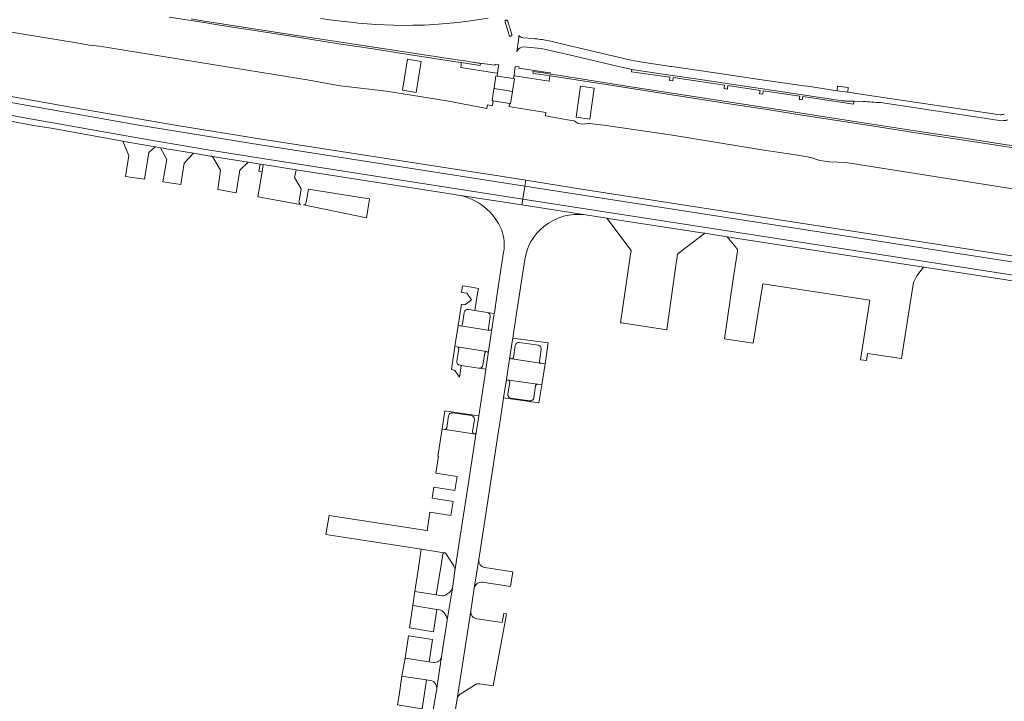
# Model space of a CAD drawing. Header units: metres. Extents: x 166325 to 190320, y 381923 to 404576.
# Tile 1049 of 1056: x 183991 to 184269, y 384814 to 385007. Entities that reach past the tile are written whole.
import ezdxf

# ---------------------------------------------------------------- set-up
doc = ezdxf.new("R2010")
doc.units = ezdxf.units.M
for name, color, linetype, lineweight in [('B-WE-VH-VERHARDING_ASFALT-GV', 8, 'Continuous', 18), ('B-WE-VH-VERHARDING_BETON-GV', 8, 'Continuous', 18), ('B-WE-VH-VERHARDING_BETONSTRAATSTEEN-GV', 8, 'Continuous', 18), ('B-WE-VH-VERHARDING_GESLOTEN-GV', 8, 'Continuous', 18), ('B-WE-VH-VERHARDING_HALFVERHARDING-GV', 8, 'Continuous', 18)]:
    doc.layers.add(name, color=color, linetype=linetype, lineweight=lineweight)

msp = doc.modelspace()

# ---------------------------------------------------------------- linework, layer by layer
at = {"layer": 'B-WE-VH-VERHARDING_ASFALT-GV', "flags": 128}
for points in [[(183720.553, 385041.613), (183747.021, 385034.652), (183776.205, 385026.924), (183807.939, 385018.826), (183837.37, 385011.625), (183851.047, 385008.372), (183872.364, 385003.524), (183903.758, 384996.571), (183923.146, 384992.482), (183936.12, 384989.849), (183951.9, 384986.646), (183958.132, 384985.382), (183993.097, 384978.859), (184026.587, 384972.955), (184044.28, 384969.963), (184059.619, 384967.493), (184133.096, 384956.094)], [(183720.553, 385041.613), (183747.021, 385034.652), (183776.205, 385026.924), (183807.939, 385018.826), (183837.37, 385011.625), (183851.047, 385008.372), (183872.364, 385003.524), (183903.758, 384996.571), (183923.146, 384992.482), (183936.12, 384989.849), (183951.9, 384986.646), (183958.132, 384985.382), (183993.097, 384978.859), (184026.587, 384972.955), (184044.28, 384969.963), (184059.619, 384967.493), (184133.096, 384956.094)], [(184076.084, 385006.999), (184079.368, 385006.581), (184081.904, 385006.251), (184084.566, 385005.957), (184086.758, 385005.745), (184089.187, 385005.529), (184091.67, 385005.367), (184096.594, 385005.153), (184099.597, 385005.075), (184102.108, 385005.113), (184103.965, 385005.147), (184105.338, 385005.173), (184109.283, 385005.456), (184114.71, 385005.898), (184118.322, 385006.39), (184123.329, 385007.08)], [(184076.084, 385006.999), (184079.368, 385006.581), (184081.904, 385006.251), (184084.566, 385005.957), (184086.758, 385005.745), (184089.187, 385005.529), (184091.67, 385005.367), (184096.594, 385005.153), (184099.597, 385005.075), (184102.108, 385005.113), (184103.965, 385005.147), (184105.338, 385005.173), (184109.283, 385005.456), (184114.71, 385005.898), (184118.322, 385006.39), (184123.329, 385007.08)], [(184131.95, 385002.211), (184131.94, 385001.574), (184131.391, 384997.583)], [(184131.95, 385002.211), (184131.94, 385001.574), (184131.391, 384997.583)], [(184136.515, 385001.3), (184136.063, 385001.339), (184133.072, 385001.596)], [(184136.515, 385001.3), (184136.063, 385001.339), (184133.072, 385001.596)], [(184267.735, 384979.877), (184231.583, 384985.215), (184224.833, 384986.212), (184221.821, 384986.656), (184214.088, 384987.798), (184213.276, 384987.918), (184212.403, 384988.045), (184199.904, 384989.857), (184197.978, 384990.136), (184187.327, 384991.681), (184175.175, 384993.443), (184174.899, 384993.486), (184166.242, 384994.83), (184165.918, 384994.88), (184164.509, 384995.099), (184161.98, 384995.684), (184145.199, 384999.566), (184141.387, 385000.502), (184140.967, 385000.591)], [(184267.735, 384979.877), (184231.583, 384985.215), (184224.833, 384986.212), (184221.821, 384986.656), (184214.088, 384987.798), (184213.276, 384987.918), (184212.403, 384988.045), (184199.904, 384989.857), (184197.978, 384990.136), (184187.327, 384991.681), (184175.175, 384993.443), (184174.899, 384993.486), (184166.242, 384994.83), (184165.918, 384994.88), (184164.509, 384995.099), (184161.98, 384995.684), (184145.199, 384999.566), (184141.387, 385000.502), (184140.967, 385000.591)], [(183913.753, 384998.197), (183948.245, 384991.081), (183987.674, 384983.522), (184024.751, 384976.955), (184059.01, 384971.402), (184133.661, 384959.75)], [(184133.096, 384956.094), (184133.104, 384956.144), (184133.635, 384959.584), (184133.661, 384959.75), (184059.01, 384971.402), (184024.751, 384976.955), (183987.674, 384983.522), (183948.245, 384991.081), (183913.753, 384998.197)], [(183913.753, 384998.197), (183948.245, 384991.081), (183987.674, 384983.522), (184024.751, 384976.955), (184059.01, 384971.402), (184133.661, 384959.75)], [(184133.096, 384956.094), (184133.104, 384956.144), (184133.635, 384959.584), (184133.661, 384959.75), (184059.01, 384971.402), (184024.751, 384976.955), (183987.674, 384983.522), (183948.245, 384991.081), (183913.753, 384998.197)], [(184133.264, 384999.031), (184138.298, 384998.572), (184144.538, 384997.104), (184158.101, 384993.928), (184163.846, 384992.668), (184163.88, 384992.663), (184172, 384991.375), (184181.941, 384990.019), (184222.1, 384983.983), (184222.796, 384983.878)], [(184133.264, 384999.031), (184138.298, 384998.572), (184144.538, 384997.104), (184158.101, 384993.928), (184163.846, 384992.668), (184163.88, 384992.663), (184172, 384991.375), (184181.941, 384990.019), (184222.1, 384983.983), (184222.796, 384983.878)], [(184030.923, 384970.556), (184031.728, 384970.42), (184031.9, 384970.391), (184031.98, 384970.378), (184040.211, 384968.998), (184044.891, 384968.213), (184045.347, 384968.137), (184045.406, 384968.127), (184045.602, 384968.095), (184055.593, 384966.485), (184058.991, 384965.937), (184059.884, 384965.793), (184069.167, 384964.296), (184109.065, 384958.105), (184112.713, 384957.527), (184114.862, 384957.194), (184132.837, 384954.415), (184133.096, 384956.094), (184059.619, 384967.493), (184044.28, 384969.963), (184026.587, 384972.955), (183993.097, 384978.859), (183958.132, 384985.382)], [(184030.923, 384970.556), (184031.728, 384970.42), (184031.9, 384970.391), (184031.98, 384970.378), (184040.211, 384968.998), (184044.891, 384968.213), (184045.347, 384968.137), (184045.406, 384968.127), (184045.602, 384968.095), (184055.593, 384966.485), (184058.991, 384965.937), (184059.884, 384965.793), (184069.167, 384964.296), (184109.065, 384958.105), (184112.713, 384957.527), (184114.862, 384957.194), (184132.837, 384954.415), (184133.096, 384956.094), (184059.619, 384967.493), (184044.28, 384969.963), (184026.587, 384972.955), (183993.097, 384978.859), (183958.132, 384985.382)], [(184133.661, 384959.75), (184133.918, 384961.413), (184126.269, 384962.596), (184123.105, 384963.086), (184121.233, 384963.375), (184058.783, 384973.036), (184035.584, 384976.826), (184006.064, 384981.9), (183987.732, 384985.229)], [(184133.661, 384959.75), (184133.918, 384961.413), (184126.269, 384962.596), (184123.105, 384963.086), (184121.233, 384963.375), (184058.783, 384973.036), (184035.584, 384976.826), (184006.064, 384981.9), (183987.732, 384985.229)], [(184225.409, 384983.709), (184226.519, 384983.678), (184229.084, 384983.605)], [(184225.409, 384983.709), (184226.519, 384983.678), (184229.084, 384983.605)], [(184233.967, 384983.279), (184267.531, 384978.199)], [(184233.967, 384983.279), (184267.531, 384978.199)], [(183979.559, 384979.705), (183995.61, 384976.71), (184000.011, 384976.038), (184020.242, 384972.38), (184021.681, 384972.12), (184029.358, 384970.821), (184030.923, 384970.556)], [(183979.559, 384979.705), (183995.61, 384976.71), (184000.011, 384976.038), (184020.242, 384972.38), (184021.681, 384972.12), (184029.358, 384970.821), (184030.923, 384970.556)], [(184150.771, 384951.63), (184132.837, 384954.415), (184114.862, 384957.194)], [(184150.771, 384951.63), (184132.837, 384954.415), (184114.862, 384957.194)], [(184366.737, 384919.888), (184133.096, 384956.094), (184132.837, 384954.415), (184150.771, 384951.63), (184156.844, 384950.69), (184157.154, 384950.642), (184183.615, 384946.547), (184184.493, 384946.411), (184190.725, 384945.446), (184191.295, 384945.358), (184246.127, 384936.872), (184246.327, 384936.841), (184281.065, 384931.464)], [(184366.737, 384919.888), (184133.096, 384956.094), (184132.837, 384954.415), (184150.771, 384951.63), (184156.844, 384950.69), (184157.154, 384950.642), (184183.615, 384946.547), (184184.493, 384946.411), (184190.725, 384945.446), (184191.295, 384945.358), (184246.127, 384936.872), (184246.327, 384936.841), (184281.065, 384931.464)], [(184127.692, 384941.076), (184125.994, 384929.987), (184125.794, 384928.675), (184125.081, 384923.993), (184125.051, 384923.799), (184124.374, 384919.355), (184123.35, 384912.551), (184122.667, 384908.076), (184122.636, 384907.871), (184120.657, 384894.882), (184120.65, 384894.839), (184119.944, 384890.206), (184117.297, 384872.996), (184115.433, 384860.942), (184113.91, 384851.092), (184113.219, 384846.346), (184111.766, 384837.264), (184111.188, 384833.507), (184110.853, 384831.317), (184110.187, 384826.972), (184108.863, 384818.221), (184108.814, 384817.916)], [(184127.692, 384941.076), (184125.994, 384929.987), (184125.794, 384928.675), (184125.081, 384923.993), (184125.051, 384923.799), (184124.374, 384919.355), (184123.35, 384912.551), (184122.667, 384908.076), (184122.636, 384907.871), (184120.657, 384894.882), (184120.65, 384894.839), (184119.944, 384890.206), (184117.297, 384872.996), (184115.433, 384860.942), (184113.91, 384851.092), (184113.219, 384846.346), (184111.766, 384837.264), (184111.188, 384833.507), (184110.853, 384831.317), (184110.187, 384826.972), (184108.863, 384818.221), (184108.814, 384817.916)], [(184131.599, 384925.643), (184133.645, 384939.013)], [(184131.599, 384925.643), (184133.645, 384939.013)], [(184108.814, 384817.916), (184108.136, 384813.674), (184101.184, 384768.787), (184100.338, 384763.251), (184106.428, 384762.239), (184112.306, 384800.287), (184113.495, 384808.004), (184114.546, 384815.082), (184118.396, 384839.885), (184119.407, 384846.32), (184120.664, 384854.397), (184126.426, 384891.841), (184126.677, 384893.475), (184127.676, 384899.969), (184128.397, 384904.652), (184129.441, 384911.538), (184130.174, 384916.327), (184130.258, 384916.875), (184130.55, 384918.787), (184131.599, 384925.643)], [(184108.814, 384817.916), (184108.136, 384813.674), (184101.184, 384768.787), (184100.338, 384763.251), (184106.428, 384762.239), (184112.306, 384800.287), (184113.495, 384808.004), (184114.546, 384815.082), (184118.396, 384839.885), (184119.407, 384846.32), (184120.664, 384854.397), (184126.426, 384891.841), (184126.677, 384893.475), (184127.676, 384899.969), (184128.397, 384904.652), (184129.441, 384911.538), (184130.174, 384916.327), (184130.258, 384916.875), (184130.55, 384918.787), (184131.599, 384925.643)]]:
    msp.add_lwpolyline(points, dxfattribs=at)
at = {"layer": 'B-WE-VH-VERHARDING_ASFALT-GV'}
for points in [[(184133.072, 385001.596, -0.1624615), (184131.95, 385002.211)], [(184133.072, 385001.596, -0.1624615), (184131.95, 385002.211)], [(184137.109, 385001.25, 0.0066866), (184136.515, 385001.3)], [(184137.109, 385001.25, 0.0066866), (184136.515, 385001.3)], [(184140.967, 385000.591, 0.0360401), (184137.109, 385001.25)], [(184140.967, 385000.591, 0.0360401), (184137.109, 385001.25)], [(184131.391, 384997.583, -0.0780987), (184131.644, 384998.135)], [(184131.391, 384997.583, -0.0780987), (184131.644, 384998.135)], [(184131.644, 384998.135, -0.2465909), (184133.264, 384999.031)], [(184131.644, 384998.135, -0.2465909), (184133.264, 384999.031)], [(184222.796, 384983.878, 0.0179601), (184224.013, 384983.748)], [(184222.796, 384983.878, 0.0179601), (184224.013, 384983.748)], [(184224.013, 384983.748, 0.0061538), (184224.499, 384983.721)], [(184224.013, 384983.748, 0.0061538), (184224.499, 384983.721)], [(184224.499, 384983.721, 0.0131845), (184225.409, 384983.709)], [(184224.499, 384983.721, 0.0131845), (184225.409, 384983.709)], [(184229.084, 384983.605, -0.0049068), (184233.967, 384983.279)], [(184229.084, 384983.605, -0.0049068), (184233.967, 384983.279)], [(184267.531, 384978.199, 0.0726637), (184269.939, 384978.396)], [(184267.531, 384978.199, 0.0726637), (184269.939, 384978.396)], [(184268.932, 384980.072, -0.1346053), (184267.735, 384979.877)], [(184268.932, 384980.072, -0.1346053), (184267.735, 384979.877)], [(184114.862, 384957.194, -0.2571482), (184127.17, 384947.293)], [(184114.862, 384957.194, -0.2571482), (184127.17, 384947.293)], [(184139.041, 384948.339, -0.2085985), (184150.771, 384951.63)], [(184139.041, 384948.339, -0.2085985), (184150.771, 384951.63)], [(184133.645, 384939.013, -0.1857113), (184139.041, 384948.339)], [(184133.645, 384939.013, -0.1857113), (184139.041, 384948.339)], [(184127.17, 384947.293, -0.1267605), (184127.692, 384941.076)], [(184127.17, 384947.293, -0.1267605), (184127.692, 384941.076)]]:
    msp.add_lwpolyline(points, format="xyb", dxfattribs=at)
at = {"layer": 'B-WE-VH-VERHARDING_ASFALT-GV', "flags": 128}
for points in [[(184366.75, 384919.974), (184367.255, 384923.248), (184367.288, 384923.461), (184133.661, 384959.75), (184133.635, 384959.584), (184133.104, 384956.144), (184133.096, 384956.094), (184366.737, 384919.888)], [(184366.75, 384919.974), (184367.255, 384923.248), (184367.288, 384923.461), (184133.661, 384959.75), (184133.635, 384959.584), (184133.104, 384956.144), (184133.096, 384956.094), (184366.737, 384919.888)], [(184133.661, 384959.75), (184367.288, 384923.461), (184367.537, 384925.077), (184149.629, 384958.906), (184133.918, 384961.413)], [(184133.661, 384959.75), (184367.288, 384923.461), (184367.537, 384925.077), (184149.629, 384958.906), (184133.918, 384961.413)]]:
    msp.add_lwpolyline(points, close=True, dxfattribs=at)
at = {"layer": 'B-WE-VH-VERHARDING_BETON-GV'}
for points in [[(184128.246, 385006.5, 0.2843595), (184128.12, 385006.12)], [(184128.246, 385006.5, 0.2843595), (184128.12, 385006.12)], [(184128.391, 385006.575, 0.1069467), (184128.246, 385006.5)], [(184128.391, 385006.575, 0.1069467), (184128.246, 385006.5)], [(184128.818, 385006.395, 0.3414633), (184128.391, 385006.575)], [(184128.818, 385006.395, 0.3414633), (184128.391, 385006.575)], [(184129.252, 385002.254, 0.2131477), (184129.475, 385002.022)], [(184129.252, 385002.254, 0.2131477), (184129.475, 385002.022)], [(184129.475, 385002.022, 0.175384), (184129.743, 385002.011)], [(184129.475, 385002.022, 0.175384), (184129.743, 385002.011)], [(184129.743, 385002.011, 0.3926292), (184130.009, 385002.479)], [(184129.743, 385002.011, 0.3926292), (184130.009, 385002.479)]]:
    msp.add_lwpolyline(points, format="xyb", dxfattribs=at)
at = {"layer": 'B-WE-VH-VERHARDING_BETON-GV', "flags": 128}
for points in [[(184128.12, 385006.12), (184128.13, 385006.085), (184128.793, 385003.823), (184129.05, 385002.945), (184129.252, 385002.254)], [(184128.12, 385006.12), (184128.13, 385006.085), (184128.793, 385003.823), (184129.05, 385002.945), (184129.252, 385002.254)], [(184130.009, 385002.479), (184129.995, 385002.527), (184129.544, 385004.009), (184129.321, 385004.743), (184129.19, 385005.171), (184128.866, 385006.238), (184128.818, 385006.395)], [(184130.009, 385002.479), (184129.995, 385002.527), (184129.544, 385004.009), (184129.321, 385004.743), (184129.19, 385005.171), (184128.866, 385006.238), (184128.818, 385006.395)]]:
    msp.add_lwpolyline(points, dxfattribs=at)
msp.add_lwpolyline([(184059.549, 384963.76), (184059.884, 384965.793), (184058.991, 384965.937), (184058.668, 384963.907)], close=True, dxfattribs=at)
msp.add_lwpolyline([(184059.549, 384963.76), (184059.884, 384965.793), (184058.991, 384965.937), (184058.668, 384963.907)], close=True, dxfattribs=at)
at = {"layer": 'B-WE-VH-VERHARDING_BETONSTRAATSTEEN-GV', "flags": 128}
for points in [[(184163.88, 384992.663), (184163.785, 384991.98), (184174.621, 384990.461), (184174.508, 384989.55), (184175.403, 384989.424), (184175.516, 384990.347), (184190.028, 384988.212), (184189.916, 384987.279), (184190.8, 384987.126), (184190.955, 384988.103), (184200.039, 384986.729), (184199.9, 384985.809), (184200.769, 384985.683), (184200.924, 384986.647), (184211.247, 384985.086), (184211.093, 384984.162), (184211.95, 384984.036), (184212.105, 384985.006), (184226.394, 384982.877), (184226.519, 384983.678), (184225.409, 384983.709)], [(184222.796, 384983.878), (184222.1, 384983.983), (184181.941, 384990.019), (184172, 384991.375), (184163.88, 384992.663)], [(184069.961, 384955.257), (184069.994, 384955.458), (184070.573, 384958.977), (184068.696, 384962.15), (184069.167, 384964.296), (184059.884, 384965.793), (184059.549, 384963.76)], [(184069.961, 384955.257), (184069.994, 384955.458), (184070.573, 384958.977), (184068.696, 384962.15), (184069.167, 384964.296), (184059.884, 384965.793), (184059.549, 384963.76)], [(184059.549, 384963.76), (184058.393, 384956.743), (184069.864, 384954.669), (184070.486, 384954.557)], [(184059.549, 384963.76), (184058.393, 384956.743), (184069.864, 384954.669), (184070.486, 384954.557)], [(184087.318, 384956.511), (184072.611, 384958.893), (184071.967, 384955.166)], [(184087.318, 384956.511), (184072.611, 384958.893), (184071.967, 384955.166)], [(184088.997, 384950.799), (184089.839, 384956.013), (184089.853, 384956.101), (184087.318, 384956.511)], [(184088.997, 384950.799), (184089.839, 384956.013), (184089.853, 384956.101), (184087.318, 384956.511)], [(184071.218, 384954.421), (184088.997, 384950.799)], [(184071.218, 384954.421), (184088.997, 384950.799)], [(184120.554, 384930.88), (184117.553, 384931.372), (184116.12, 384931.607), (184115.827, 384929.718), (184117.29, 384929.5), (184118.65, 384927.62), (184116.77, 384926.24), (184115.81, 384926.41), (184114.888, 384920.453), (184115.489, 384920.319)], [(184120.554, 384930.88), (184117.553, 384931.372), (184116.12, 384931.607), (184115.827, 384929.718), (184117.29, 384929.5), (184118.65, 384927.62), (184116.77, 384926.24), (184115.81, 384926.41), (184114.888, 384920.453), (184115.489, 384920.319)], [(184117.695, 384924.959), (184119.559, 384924.665), (184120.342, 384929.553), (184120.554, 384930.88)], [(184117.695, 384924.959), (184119.559, 384924.665), (184120.342, 384929.553), (184120.554, 384930.88)], [(184116.068, 384920.747), (184116.575, 384924.111)], [(184116.575, 384924.111), (184116.068, 384920.747)], [(184116.068, 384920.747), (184116.575, 384924.111)], [(184116.575, 384924.111), (184116.068, 384920.747)], [(184119.559, 384924.665), (184117.695, 384924.959)], [(184119.559, 384924.665), (184117.695, 384924.959)], [(184123.08, 384924.11), (184119.559, 384924.665)], [(184123.08, 384924.11), (184119.559, 384924.665)], [(184124.374, 384919.355), (184125.051, 384923.799), (184123.08, 384924.11)], [(184124.374, 384919.355), (184125.051, 384923.799), (184123.08, 384924.11)], [(184123.908, 384922.957), (184123.393, 384919.555)], [(184123.393, 384919.555), (184123.908, 384922.957)], [(184123.908, 384922.957), (184123.393, 384919.555)], [(184123.393, 384919.555), (184123.908, 384922.957)], [(184123.804, 384918.977), (184115.489, 384920.319), (184114.888, 384920.453), (184113.964, 384914.483)], [(184123.804, 384918.977), (184115.489, 384920.319), (184114.888, 384920.453), (184113.964, 384914.483)], [(184115.489, 384920.319), (184123.804, 384918.977)], [(184115.489, 384920.319), (184123.804, 384918.977)], [(184123.35, 384912.551), (184124.374, 384919.355)], [(184123.35, 384912.551), (184124.374, 384919.355)], [(184114.569, 384914.356), (184113.964, 384914.483), (184112.96, 384908), (184113.93, 384907.73), (184115.27, 384905.85), (184115.454, 384907.09), (184115.754, 384909.119)], [(184114.569, 384914.356), (184113.964, 384914.483), (184112.96, 384908), (184113.93, 384907.73), (184115.27, 384905.85), (184115.454, 384907.09), (184115.754, 384909.119)], [(184113.964, 384914.483), (184114.569, 384914.356), (184122.894, 384913.094)], [(184113.964, 384914.483), (184114.569, 384914.356), (184122.894, 384913.094)], [(184122.894, 384913.094), (184114.569, 384914.356)], [(184122.894, 384913.094), (184114.569, 384914.356)], [(184139.365, 384909.608), (184140.176, 384914.864), (184140.274, 384915.497), (184130.258, 384916.875), (184130.174, 384916.327), (184129.441, 384911.538)], [(184139.365, 384909.608), (184140.176, 384914.864), (184140.274, 384915.497), (184130.258, 384916.875), (184130.174, 384916.327), (184129.441, 384911.538)], [(184130.443, 384911.38), (184130.962, 384914.803)], [(184130.962, 384914.803), (184130.443, 384911.38)], [(184130.443, 384911.38), (184130.962, 384914.803)], [(184130.962, 384914.803), (184130.443, 384911.38)], [(184132.085, 384915.633), (184137.482, 384914.849)], [(184137.482, 384914.849), (184132.085, 384915.633)], [(184132.085, 384915.633), (184137.482, 384914.849)], [(184137.482, 384914.849), (184132.085, 384915.633)], [(184114.492, 384910.362), (184115.006, 384913.768)], [(184115.006, 384913.768), (184114.492, 384910.362)], [(184114.492, 384910.362), (184115.006, 384913.768)], [(184115.006, 384913.768), (184114.492, 384910.362)], [(184120.714, 384908.371), (184122.667, 384908.076), (184123.35, 384912.551)], [(184120.714, 384908.371), (184122.667, 384908.076), (184123.35, 384912.551)], [(184122.346, 384912.649), (184121.829, 384909.238)], [(184121.829, 384909.238), (184122.346, 384912.649)], [(184122.346, 384912.649), (184121.829, 384909.238)], [(184121.829, 384909.238), (184122.346, 384912.649)], [(184129.441, 384911.538), (184128.397, 384904.652)], [(184129.441, 384911.538), (184128.397, 384904.652)], [(184138.287, 384913.699), (184137.769, 384910.288)], [(184137.769, 384910.288), (184138.287, 384913.699)], [(184138.287, 384913.699), (184137.769, 384910.288)], [(184137.769, 384910.288), (184138.287, 384913.699)], [(184115.754, 384909.119), (184115.385, 384909.175)], [(184115.385, 384909.175), (184115.754, 384909.119), (184120.714, 384908.371)], [(184115.754, 384909.119), (184115.385, 384909.175)], [(184115.385, 384909.175), (184115.754, 384909.119), (184120.714, 384908.371)], [(184138.012, 384909.789), (184130.042, 384910.974)], [(184130.042, 384910.974), (184138.012, 384909.789)], [(184138.012, 384909.789), (184130.042, 384910.974)], [(184130.042, 384910.974), (184138.012, 384909.789)], [(184137.292, 384903.827), (184138.447, 384903.671), (184139.365, 384909.608)], [(184137.292, 384903.827), (184138.447, 384903.671), (184139.365, 384909.608)], [(184138.214, 384909.724), (184139.365, 384909.608)], [(184139.365, 384909.608), (184138.214, 384909.724)], [(184138.214, 384909.724), (184139.365, 384909.608)], [(184139.365, 384909.608), (184138.214, 384909.724)], [(184128.397, 384904.652), (184127.676, 384899.969), (184129.62, 384899.694), (184135.031, 384898.934), (184137.658, 384898.561), (184138.447, 384903.671)], [(184128.397, 384904.652), (184127.676, 384899.969), (184129.62, 384899.694), (184135.031, 384898.934), (184137.658, 384898.561), (184138.447, 384903.671)], [(184128.868, 384901.073), (184129.417, 384904.476)], [(184129.417, 384904.476), (184128.868, 384901.073)], [(184128.868, 384901.073), (184129.417, 384904.476)], [(184129.417, 384904.476), (184128.868, 384901.073)], [(184129.148, 384905), (184137.198, 384903.832)], [(184137.198, 384903.832), (184129.148, 384905)], [(184129.148, 384905), (184137.198, 384903.832)], [(184137.198, 384903.832), (184129.148, 384905)], [(184136.714, 384903.398), (184136.207, 384899.989)], [(184136.207, 384899.989), (184136.714, 384903.398)], [(184136.714, 384903.398), (184136.207, 384899.989)], [(184136.207, 384899.989), (184136.714, 384903.398)], [(184138.447, 384903.671), (184137.292, 384903.827)], [(184138.447, 384903.671), (184137.292, 384903.827)], [(184135.053, 384899.141), (184129.652, 384899.914)], [(184129.652, 384899.914), (184135.053, 384899.141)], [(184135.053, 384899.141), (184129.652, 384899.914)], [(184129.652, 384899.914), (184135.053, 384899.141)], [(184119.944, 384890.206), (184120.65, 384894.839), (184120.657, 384894.882), (184119.746, 384895.021), (184118.681, 384895.183), (184112.333, 384896.151), (184111.13, 384896.334), (184110.347, 384891.245), (184111.051, 384891.065)], [(184119.944, 384890.206), (184120.65, 384894.839), (184120.657, 384894.882), (184119.746, 384895.021), (184118.681, 384895.183), (184112.333, 384896.151), (184111.13, 384896.334), (184110.347, 384891.245), (184111.051, 384891.065)], [(184111.632, 384891.514), (184112.153, 384894.96)], [(184112.153, 384894.96), (184111.632, 384891.514)], [(184111.632, 384891.514), (184112.153, 384894.96)], [(184112.153, 384894.96), (184111.632, 384891.514)], [(184113.288, 384895.787), (184118.611, 384894.986)], [(184118.611, 384894.986), (184113.288, 384895.787)], [(184113.288, 384895.787), (184118.611, 384894.986)], [(184118.611, 384894.986), (184113.288, 384895.787)], [(184119.456, 384893.843), (184118.922, 384890.388)], [(184118.922, 384890.388), (184119.456, 384893.843)], [(184119.456, 384893.843), (184118.922, 384890.388)], [(184118.922, 384890.388), (184119.456, 384893.843)], [(184111.051, 384891.065), (184110.347, 384891.245), (184109.244, 384884.079), (184109.16, 384883.53), (184109.34, 384883.51), (184108.604, 384878.756), (184114.548, 384877.798), (184113.922, 384873.869), (184107.99, 384874.79), (184107.51, 384871.689), (184113.429, 384870.719), (184112.801, 384866.774), (184106.896, 384867.721), (184106.089, 384862.509), (184105.332, 384862.626), (184101.066, 384863.282), (184078.445, 384866.763), (184077.902, 384863.616), (184077.531, 384861.464), (184089.743, 384859.58), (184099.648, 384858.056), (184104.468, 384857.315), (184110.878, 384856.265)], [(184111.051, 384891.065), (184110.347, 384891.245), (184109.244, 384884.079), (184109.16, 384883.53), (184109.34, 384883.51), (184108.604, 384878.756), (184114.548, 384877.798), (184113.922, 384873.869), (184107.99, 384874.79), (184107.51, 384871.689), (184113.429, 384870.719), (184112.801, 384866.774), (184106.896, 384867.721), (184106.089, 384862.509), (184105.332, 384862.626), (184101.066, 384863.282), (184078.445, 384866.763), (184077.902, 384863.616), (184077.531, 384861.464), (184089.743, 384859.58), (184099.648, 384858.056), (184104.468, 384857.315), (184110.878, 384856.265)], [(184111.254, 384891.077), (184119.183, 384889.873)], [(184119.183, 384889.873), (184111.254, 384891.077)], [(184111.254, 384891.077), (184119.183, 384889.873)], [(184119.183, 384889.873), (184111.254, 384891.077)], [(184113.91, 384851.092), (184115.433, 384860.942), (184117.297, 384872.996), (184119.944, 384890.206)], [(184113.91, 384851.092), (184115.433, 384860.942), (184117.297, 384872.996), (184119.944, 384890.206)], [(184104.468, 384857.315), (184103.661, 384852.066), (184102.632, 384845.371), (184108.618, 384844.416), (184109.75, 384851.11), (184110.497, 384855.844)], [(184104.468, 384857.315), (184103.661, 384852.066), (184102.632, 384845.371), (184108.618, 384844.416), (184109.75, 384851.11), (184110.497, 384855.844)], [(184110.878, 384856.265), (184104.468, 384857.315)], [(184110.878, 384856.265), (184104.468, 384857.315)], [(184111.382, 384856.105), (184113.608, 384852.583)], [(184111.382, 384856.105), (184113.608, 384852.583)], [(184120.664, 384854.397), (184119.407, 384846.32)], [(184120.664, 384854.397), (184119.407, 384846.32)], [(184121.749, 384847.951), (184129.65, 384846.724), (184130.294, 384850.891), (184122.374, 384852.098)], [(184121.749, 384847.951), (184129.65, 384846.724), (184130.294, 384850.891), (184122.374, 384852.098)], [(184110.235, 384844.158), (184108.618, 384844.416), (184102.632, 384845.371), (184102.08, 384841.39), (184108.849, 384840.282), (184109.593, 384840.16)], [(184110.235, 384844.158), (184108.618, 384844.416), (184102.632, 384845.371), (184102.08, 384841.39), (184108.849, 384840.282), (184109.593, 384840.16)], [(184112.478, 384845.202), (184111.701, 384844.57)], [(184112.478, 384845.202), (184111.701, 384844.57)], [(184111.766, 384837.264), (184113.219, 384846.346)], [(184111.766, 384837.264), (184113.219, 384846.346)], [(184110.905, 384839.334), (184111.438, 384838.499)], [(184110.905, 384839.334), (184111.438, 384838.499)], [(184118.396, 384839.885), (184114.546, 384815.082)], [(184118.396, 384839.885), (184114.546, 384815.082)], [(184120.974, 384819.316), (184124.721, 384818.735), (184128.135, 384836.914), (184128.469, 384839.079), (184127.718, 384839.177), (184127.236, 384836.65), (184120.13, 384837.618)], [(184120.974, 384819.316), (184124.721, 384818.735), (184128.135, 384836.914), (184128.469, 384839.079), (184127.718, 384839.177), (184127.236, 384836.65), (184120.13, 384837.618)], [(184107.87, 384825.354), (184106.651, 384825.54), (184099.89, 384826.57), (184099.017, 384821.491)], [(184107.87, 384825.354), (184106.651, 384825.54), (184099.89, 384826.57), (184099.017, 384821.491)], [(184108.814, 384817.916), (184108.863, 384818.221), (184110.187, 384826.972)], [(184108.814, 384817.916), (184108.863, 384818.221), (184110.187, 384826.972)], [(184099.017, 384821.491), (184100.076, 384821.327), (184105.889, 384820.429)], [(184099.017, 384821.491), (184100.076, 384821.327), (184105.889, 384820.429)], [(184105.889, 384820.429), (184107.397, 384820.196)], [(184105.889, 384820.429), (184107.397, 384820.196)], [(184115.423, 384816.41), (184119.51, 384818.979)], [(184115.423, 384816.41), (184119.51, 384818.979)]]:
    msp.add_lwpolyline(points, dxfattribs=at)
for points in [[(184221.916, 384987.927), (184221.821, 384986.656), (184224.833, 384986.212), (184224.93, 384987.554)], [(184029.358, 384970.821), (184021.681, 384972.12), (184020.242, 384972.38), (184021.951, 384968.332), (184021.027, 384962.399), (184026.372, 384961.652), (184027.604, 384969.212)], [(184029.358, 384970.821), (184021.681, 384972.12), (184020.242, 384972.38), (184021.951, 384968.332), (184021.027, 384962.399), (184026.372, 384961.652), (184027.604, 384969.212)], [(184036.638, 384960.219), (184037.6, 384966.242), (184040.211, 384968.998), (184031.98, 384970.378), (184031.9, 384970.391), (184031.728, 384970.42), (184030.923, 384970.556), (184032.655, 384967.267), (184031.561, 384960.927)], [(184036.638, 384960.219), (184037.6, 384966.242), (184040.211, 384968.998), (184031.98, 384970.378), (184031.9, 384970.391), (184031.728, 384970.42), (184030.923, 384970.556), (184032.655, 384967.267), (184031.561, 384960.927)], [(184047.059, 384958.747), (184048.684, 384958.498), (184052.279, 384957.848), (184053.261, 384964.191), (184055.593, 384966.485), (184045.602, 384968.095), (184047.826, 384964.211)], [(184047.059, 384958.747), (184048.684, 384958.498), (184052.279, 384957.848), (184053.261, 384964.191), (184055.593, 384966.485), (184045.602, 384968.095), (184047.826, 384964.211)], [(184173.683, 384919.161), (184176.095, 384936.042), (184176.737, 384940.536), (184177.309, 384940.969), (184184.493, 384946.411), (184183.615, 384946.547), (184157.154, 384950.642), (184156.844, 384950.69), (184163.674, 384941.605), (184163.322, 384939.181), (184160.704, 384921.159), (184160.904, 384921.128)], [(184242.281, 384926.023), (184243.317, 384932.54), (184244.219, 384934.466), (184246.127, 384936.872), (184191.295, 384945.358), (184190.725, 384945.446), (184193.102, 384942.564), (184193.694, 384941.846), (184193.619, 384941.339), (184192.456, 384933.514), (184189.951, 384916.658), (184198.115, 384915.401), (184200.77, 384932.125), (184231.023, 384927.53), (184228.389, 384910.743), (184230.05, 384910.487), (184230.365, 384912.533), (184239.904, 384911.063)], [(184107.915, 384834.016), (184108.849, 384840.282), (184102.08, 384841.39), (184101.146, 384835.069)], [(184107.915, 384834.016), (184108.849, 384840.282), (184102.08, 384841.39), (184101.146, 384835.069)], [(184099.89, 384826.57), (184106.651, 384825.54), (184107.589, 384831.828), (184100.824, 384832.888)], [(184099.89, 384826.57), (184106.651, 384825.54), (184107.589, 384831.828), (184100.824, 384832.888)], [(184099.017, 384821.491), (184098.191, 384816.154), (184097.761, 384813.378), (184098.856, 384813.196), (184104.667, 384812.232), (184105.889, 384820.429), (184100.076, 384821.327)], [(184099.017, 384821.491), (184098.191, 384816.154), (184097.761, 384813.378), (184098.856, 384813.196), (184104.667, 384812.232), (184105.889, 384820.429), (184100.076, 384821.327)]]:
    msp.add_lwpolyline(points, close=True, dxfattribs=at)
at = {"layer": 'B-WE-VH-VERHARDING_BETONSTRAATSTEEN-GV'}
for points in [[(184224.013, 384983.748, -0.0179601), (184222.796, 384983.878)], [(184224.499, 384983.721, -0.0061538), (184224.013, 384983.748)], [(184225.409, 384983.709, -0.0131845), (184224.499, 384983.721)], [(184070.486, 384954.557, -0.3437716), (184069.961, 384955.257)], [(184070.486, 384954.557, -0.3437716), (184069.961, 384955.257)], [(184071.967, 384955.166, -0.4257034), (184071.218, 384954.421)], [(184071.967, 384955.166, -0.4257034), (184071.218, 384954.421)], [(184116.575, 384924.111, -0.4197042), (184117.695, 384924.959)], [(184117.695, 384924.959, 0.4197042), (184116.575, 384924.111)], [(184116.575, 384924.111, -0.4197042), (184117.695, 384924.959)], [(184117.695, 384924.959, 0.4197042), (184116.575, 384924.111)], [(184123.08, 384924.11, -0.3972649), (184123.908, 384922.957)], [(184123.908, 384922.957, 0.3972649), (184123.08, 384924.11)], [(184123.08, 384924.11, -0.3972649), (184123.908, 384922.957)], [(184123.908, 384922.957, 0.3972649), (184123.08, 384924.11)], [(184115.489, 384920.319, 0.37639), (184116.068, 384920.747)], [(184116.068, 384920.747, -0.37639), (184115.489, 384920.319)], [(184115.489, 384920.319, 0.37639), (184116.068, 384920.747)], [(184116.068, 384920.747, -0.37639), (184115.489, 384920.319)], [(184123.393, 384919.555, 0.4158377), (184123.804, 384918.977)], [(184123.804, 384918.977, -0.4158377), (184123.393, 384919.555)], [(184123.393, 384919.555, 0.4158377), (184123.804, 384918.977)], [(184123.804, 384918.977, -0.4158377), (184123.393, 384919.555)], [(184123.804, 384918.977, 0.3965933), (184124.374, 384919.355)], [(184124.374, 384919.355, -0.3965933), (184123.804, 384918.977)], [(184123.804, 384918.977, 0.3965933), (184124.374, 384919.355)], [(184124.374, 384919.355, -0.3965933), (184123.804, 384918.977)], [(184115.006, 384913.768, 0.3991297), (184114.569, 384914.356)], [(184114.569, 384914.356, -0.3991297), (184115.006, 384913.768)], [(184115.006, 384913.768, 0.3991297), (184114.569, 384914.356)], [(184114.569, 384914.356, -0.3991297), (184115.006, 384913.768)], [(184130.962, 384914.803, -0.423521), (184132.085, 384915.633)], [(184132.085, 384915.633, 0.423521), (184130.962, 384914.803)], [(184130.962, 384914.803, -0.423521), (184132.085, 384915.633)], [(184132.085, 384915.633, 0.423521), (184130.962, 384914.803)], [(184137.482, 384914.849, -0.4057194), (184138.287, 384913.699)], [(184138.287, 384913.699, 0.4057194), (184137.482, 384914.849)], [(184137.482, 384914.849, -0.4057194), (184138.287, 384913.699)], [(184138.287, 384913.699, 0.4057194), (184137.482, 384914.849)], [(184122.894, 384913.094, 0.4077511), (184122.346, 384912.649)], [(184122.346, 384912.649, -0.4077511), (184122.894, 384913.094)], [(184122.894, 384913.094, 0.4077511), (184122.346, 384912.649)], [(184122.346, 384912.649, -0.4077511), (184122.894, 384913.094)], [(184123.35, 384912.551, 0.409356), (184122.894, 384913.094)], [(184122.894, 384913.094, -0.409356), (184123.35, 384912.551)], [(184123.35, 384912.551, 0.409356), (184122.894, 384913.094)], [(184122.894, 384913.094, -0.409356), (184123.35, 384912.551)], [(184129.441, 384911.538, 0.5124474), (184130.042, 384910.974)], [(184130.042, 384910.974, -0.5124474), (184129.441, 384911.538)], [(184129.441, 384911.538, 0.5124474), (184130.042, 384910.974)], [(184130.042, 384910.974, -0.5124474), (184129.441, 384911.538)], [(184115.385, 384909.175, -0.4086442), (184114.492, 384910.362)], [(184114.492, 384910.362, 0.4086442), (184115.385, 384909.175)], [(184115.385, 384909.175, -0.4086442), (184114.492, 384910.362)], [(184114.492, 384910.362, 0.4086442), (184115.385, 384909.175)], [(184121.829, 384909.238, -0.40462), (184120.714, 384908.371)], [(184120.714, 384908.371, 0.40462), (184121.829, 384909.238)], [(184121.829, 384909.238, -0.40462), (184120.714, 384908.371)], [(184120.714, 384908.371, 0.40462), (184121.829, 384909.238)], [(184130.042, 384910.974, 0.3085461), (184130.443, 384911.38)], [(184130.443, 384911.38, -0.3085461), (184130.042, 384910.974)], [(184130.042, 384910.974, 0.3085461), (184130.443, 384911.38)], [(184130.443, 384911.38, -0.3085461), (184130.042, 384910.974)], [(184137.769, 384910.288, 0.3070023), (184138.012, 384909.789)], [(184138.012, 384909.789, -0.3070023), (184137.769, 384910.288)], [(184137.769, 384910.288, 0.3070023), (184138.012, 384909.789)], [(184138.012, 384909.789, -0.3070023), (184137.769, 384910.288)], [(184138.012, 384909.789, 0.1057573), (184138.214, 384909.724)], [(184138.214, 384909.724, -0.1057573), (184138.012, 384909.789)], [(184138.012, 384909.789, 0.1057573), (184138.214, 384909.724)], [(184138.214, 384909.724, -0.1057573), (184138.012, 384909.789)], [(184129.148, 384905, 0.5000409), (184128.397, 384904.652)], [(184128.397, 384904.652, -0.5000409), (184129.148, 384905)], [(184129.148, 384905, 0.5000409), (184128.397, 384904.652)], [(184128.397, 384904.652, -0.5000409), (184129.148, 384905)], [(184129.417, 384904.476, 0.3113188), (184129.148, 384905)], [(184129.148, 384905, -0.3113188), (184129.417, 384904.476)], [(184129.417, 384904.476, 0.3113188), (184129.148, 384905)], [(184129.148, 384905, -0.3113188), (184129.417, 384904.476)], [(184137.198, 384903.832, 0.3594787), (184136.714, 384903.398)], [(184136.714, 384903.398, -0.3594787), (184137.198, 384903.832)], [(184137.198, 384903.832, 0.3594787), (184136.714, 384903.398)], [(184136.714, 384903.398, -0.3594787), (184137.198, 384903.832)], [(184137.292, 384903.827, 0.0530418), (184137.198, 384903.832)], [(184137.198, 384903.832, -0.0530418), (184137.292, 384903.827)], [(184137.292, 384903.827, 0.0530418), (184137.198, 384903.832)], [(184137.198, 384903.832, -0.0530418), (184137.292, 384903.827)], [(184129.652, 384899.914, -0.3936593), (184128.868, 384901.073)], [(184128.868, 384901.073, 0.3936593), (184129.652, 384899.914)], [(184129.652, 384899.914, -0.3936593), (184128.868, 384901.073)], [(184128.868, 384901.073, 0.3936593), (184129.652, 384899.914)], [(184136.207, 384899.989, -0.4346418), (184135.053, 384899.141)], [(184135.053, 384899.141, 0.4346418), (184136.207, 384899.989)], [(184136.207, 384899.989, -0.4346418), (184135.053, 384899.141)], [(184135.053, 384899.141, 0.4346418), (184136.207, 384899.989)], [(184112.153, 384894.96, -0.4168894), (184113.288, 384895.787)], [(184113.288, 384895.787, 0.4168894), (184112.153, 384894.96)], [(184112.153, 384894.96, -0.4168894), (184113.288, 384895.787)], [(184113.288, 384895.787, 0.4168894), (184112.153, 384894.96)], [(184118.611, 384894.986, -0.3701973), (184119.456, 384893.843)], [(184119.456, 384893.843, 0.3701973), (184118.611, 384894.986)], [(184118.611, 384894.986, -0.3701973), (184119.456, 384893.843)], [(184119.456, 384893.843, 0.3701973), (184118.611, 384894.986)], [(184111.051, 384891.065, 0.0984694), (184111.254, 384891.077)], [(184111.254, 384891.077, -0.0984694), (184111.051, 384891.065)], [(184111.051, 384891.065, 0.0984694), (184111.254, 384891.077)], [(184111.254, 384891.077, -0.0984694), (184111.051, 384891.065)], [(184111.254, 384891.077, 0.3078726), (184111.632, 384891.514)], [(184111.632, 384891.514, -0.3078726), (184111.254, 384891.077)], [(184111.254, 384891.077, 0.3078726), (184111.632, 384891.514)], [(184111.632, 384891.514, -0.3078726), (184111.254, 384891.077)], [(184118.922, 384890.388, 0.3044106), (184119.183, 384889.873)], [(184119.183, 384889.873, -0.3044106), (184118.922, 384890.388)], [(184118.922, 384890.388, 0.3044106), (184119.183, 384889.873)], [(184119.183, 384889.873, -0.3044106), (184118.922, 384890.388)], [(184119.183, 384889.873, 0.4976221), (184119.944, 384890.206)], [(184119.944, 384890.206, -0.4976221), (184119.183, 384889.873)], [(184119.183, 384889.873, 0.4976221), (184119.944, 384890.206)], [(184119.944, 384890.206, -0.4976221), (184119.183, 384889.873)], [(184110.497, 384855.844, -0.3067165), (184110.878, 384856.265)], [(184110.497, 384855.844, -0.3067165), (184110.878, 384856.265)], [(184110.878, 384856.265, -0.2822736), (184111.382, 384856.105)], [(184110.878, 384856.265, -0.2822736), (184111.382, 384856.105)], [(184122.374, 384852.098, -0.4123274), (184120.664, 384854.397)], [(184122.374, 384852.098, -0.4123274), (184120.664, 384854.397)], [(184113.608, 384852.583, -0.1757122), (184113.91, 384851.092)], [(184113.608, 384852.583, -0.1757122), (184113.91, 384851.092)], [(184119.407, 384846.32, -0.4050298), (184121.749, 384847.951)], [(184119.407, 384846.32, -0.4050298), (184121.749, 384847.951)], [(184113.219, 384846.346, -0.1862024), (184112.478, 384845.202)], [(184113.219, 384846.346, -0.1862024), (184112.478, 384845.202)], [(184111.701, 384844.57, -0.2428289), (184110.235, 384844.158)], [(184111.701, 384844.57, -0.2428289), (184110.235, 384844.158)], [(184109.593, 384840.16, -0.2029273), (184110.905, 384839.334)], [(184109.593, 384840.16, -0.2029273), (184110.905, 384839.334)], [(184120.13, 384837.618, -0.389139), (184118.396, 384839.885)], [(184120.13, 384837.618, -0.389139), (184118.396, 384839.885)], [(184111.438, 384838.499, -0.1926704), (184111.766, 384837.264)], [(184111.438, 384838.499, -0.1926704), (184111.766, 384837.264)], [(184110.187, 384826.972, -0.4089463), (184107.87, 384825.354)], [(184110.187, 384826.972, -0.4089463), (184107.87, 384825.354)], [(184107.397, 384820.196, -0.3493002), (184108.814, 384817.916)], [(184107.397, 384820.196, -0.3493002), (184108.814, 384817.916)], [(184119.51, 384818.979, -0.2137904), (184120.974, 384819.316)], [(184119.51, 384818.979, -0.2137904), (184120.974, 384819.316)], [(184114.546, 384815.082, -0.1636443), (184115.423, 384816.41)], [(184114.546, 384815.082, -0.1636443), (184115.423, 384816.41)]]:
    msp.add_lwpolyline(points, format="xyb", dxfattribs=at)
at = {"layer": 'B-WE-VH-VERHARDING_GESLOTEN-GV', "flags": 128}
for points in [[(184033.312, 385007.423), (184043.223, 385005.879), (184046.488, 385005.35), (184050.516, 385004.7), (184053.755, 385004.192), (184062.289, 385002.849), (184069.557, 385001.721), (184080.563, 385000.013), (184090.864, 384998.423), (184098.404, 384997.252), (184107.568, 384995.855), (184114.231, 384994.823), (184115.745, 384994.583), (184121.07, 384993.74), (184121.179, 384994.37), (184118.788, 384994.748), (184116.71, 384995.043), (184115.817, 384995.178), (184070.688, 385002.006), (184069.902, 385002.129), (184041.546, 385006.576), (184039.583, 385006.884)], [(184033.312, 385007.423), (184043.223, 385005.879), (184046.488, 385005.35), (184050.516, 385004.7), (184053.755, 385004.192), (184062.289, 385002.849), (184069.557, 385001.721), (184080.563, 385000.013), (184090.864, 384998.423), (184098.404, 384997.252), (184107.568, 384995.855), (184114.231, 384994.823), (184115.745, 384994.583), (184121.07, 384993.74), (184121.179, 384994.37), (184118.788, 384994.748), (184116.71, 384995.043), (184115.817, 384995.178), (184070.688, 385002.006), (184069.902, 385002.129), (184041.546, 385006.576), (184039.583, 385006.884)], [(184279.345, 384969.863), (184256.369, 384973.423), (184246.905, 384974.884), (184227.314, 384977.909), (184215.322, 384979.771), (184208.163, 384980.882), (184185.612, 384984.381), (184161.833, 384988.067), (184147.747, 384990.245), (184146.349, 384990.461), (184143.783, 384990.897), (184140.863, 384991.359), (184138.959, 384991.66), (184135.888, 384992.072), (184136.019, 384991.55), (184138.254, 384991.228), (184140.766, 384990.825), (184141.459, 384990.714), (184154.794, 384988.642), (184171.563, 384986.016), (184190.053, 384983.153), (184202.058, 384981.302), (184211.952, 384979.785), (184233.345, 384976.449), (184243.972, 384974.785), (184261.149, 384972.175), (184278.232, 384969.516)], [(184279.345, 384969.863), (184256.369, 384973.423), (184246.905, 384974.884), (184227.314, 384977.909), (184215.322, 384979.771), (184208.163, 384980.882), (184185.612, 384984.381), (184161.833, 384988.067), (184147.747, 384990.245), (184146.349, 384990.461), (184143.783, 384990.897), (184140.863, 384991.359), (184138.959, 384991.66), (184135.888, 384992.072), (184136.019, 384991.55), (184138.254, 384991.228), (184140.766, 384990.825), (184141.459, 384990.714), (184154.794, 384988.642), (184171.563, 384986.016), (184190.053, 384983.153), (184202.058, 384981.302), (184211.952, 384979.785), (184233.345, 384976.449), (184243.972, 384974.785), (184261.149, 384972.175), (184278.232, 384969.516)]]:
    msp.add_lwpolyline(points, dxfattribs=at)
for points in [[(184100.529, 384995.547), (184099.166, 384986.804), (184103.061, 384986.191), (184104.452, 384994.932)], [(184100.529, 384995.547), (184099.166, 384986.804), (184103.061, 384986.191), (184104.452, 384994.932)], [(184130.198, 384986.529), (184130.759, 384990.011), (184130.52, 384990.049), (184125.882, 384990.79), (184125.492, 384990.852), (184124.985, 384987.324), (184124.976, 384987.261), (184130.187, 384986.461)], [(184130.198, 384986.529), (184130.759, 384990.011), (184130.52, 384990.049), (184125.882, 384990.79), (184125.492, 384990.852), (184124.985, 384987.324), (184124.976, 384987.261), (184130.187, 384986.461)], [(184130.187, 384986.461), (184124.976, 384987.261), (184124.967, 384987.197), (184124.48, 384983.811), (184124.731, 384983.77), (184129.39, 384983.011), (184129.625, 384982.973), (184130.176, 384986.392)], [(184130.187, 384986.461), (184124.976, 384987.261), (184124.967, 384987.197), (184124.48, 384983.811), (184124.731, 384983.77), (184129.39, 384983.011), (184129.625, 384982.973), (184130.176, 384986.392)], [(184148.147, 384979.186), (184151.967, 384978.587), (184153.255, 384987.357), (184149.383, 384987.962)], [(184148.147, 384979.186), (184151.967, 384978.587), (184153.255, 384987.357), (184149.383, 384987.962)]]:
    msp.add_lwpolyline(points, close=True, dxfattribs=at)
at = {"layer": 'B-WE-VH-VERHARDING_HALFVERHARDING-GV', "flags": 128}
for points in [[(183986.493, 385003.545), (184007.784, 385000.03), (184010.723, 384999.457), (184013.691, 384999.262), (184072.851, 384989.649), (184081.579, 384987.989), (184094.599, 384986.509), (184111.632, 384983.798), (184122.985, 384981.65), (184123.148, 384982.694), (184124.26, 384982.497), (184124.539, 384982.444), (184124.731, 384983.77), (184124.48, 384983.811), (184124.967, 384987.197), (184124.976, 384987.261), (184124.985, 384987.324), (184125.492, 384990.852), (184125.882, 384990.79), (184125.985, 384991.563), (184125.094, 384991.699), (184115.574, 384993.188), (184115.69, 384994.137), (184115.745, 384994.583), (184114.231, 384994.823), (184107.568, 384995.855), (184098.404, 384997.252), (184090.864, 384998.423), (184080.563, 385000.013), (184069.557, 385001.721), (184062.289, 385002.849), (184053.755, 385004.192), (184050.516, 385004.7), (184046.488, 385005.35), (184043.223, 385005.879), (184033.312, 385007.423)], [(183986.493, 385003.545), (184007.784, 385000.03), (184010.723, 384999.457), (184013.691, 384999.262), (184072.851, 384989.649), (184081.579, 384987.989), (184094.599, 384986.509), (184111.632, 384983.798), (184122.985, 384981.65), (184123.148, 384982.694), (184124.26, 384982.497), (184124.539, 384982.444), (184124.731, 384983.77), (184124.48, 384983.811), (184124.967, 384987.197), (184124.976, 384987.261), (184124.985, 384987.324), (184125.492, 384990.852), (184125.882, 384990.79), (184125.985, 384991.563), (184125.094, 384991.699), (184115.574, 384993.188), (184115.69, 384994.137), (184115.745, 384994.583), (184114.231, 384994.823), (184107.568, 384995.855), (184098.404, 384997.252), (184090.864, 384998.423), (184080.563, 385000.013), (184069.557, 385001.721), (184062.289, 385002.849), (184053.755, 385004.192), (184050.516, 385004.7), (184046.488, 385005.35), (184043.223, 385005.879), (184033.312, 385007.423)], [(184278.232, 384969.516), (184261.149, 384972.175), (184243.972, 384974.785), (184233.345, 384976.449), (184211.952, 384979.785), (184202.058, 384981.302), (184190.053, 384983.153), (184171.563, 384986.016), (184154.794, 384988.642), (184141.459, 384990.714), (184140.766, 384990.825), (184140.497, 384989.352), (184130.795, 384990.889), (184130.616, 384990.913), (184130.52, 384990.049), (184130.759, 384990.011), (184130.198, 384986.529), (184130.187, 384986.461), (184130.176, 384986.392), (184129.625, 384982.973), (184129.39, 384983.011), (184129.261, 384982.15), (184130.229, 384982.002), (184139.612, 384980.526), (184139.458, 384979.529), (184145.664, 384978.407), (184147.63, 384978.128), (184148.694, 384977.436), (184149.791, 384977.246), (184151.823, 384977.399), (184155.92, 384976.905), (184175.357, 384974.088), (184200.484, 384969.939), (184210.707, 384968.508), (184214.391, 384967.769), (184216.874, 384966.97), (184219.66, 384966.566), (184224.266, 384966.37), (184284.425, 384956.851)], [(184278.232, 384969.516), (184261.149, 384972.175), (184243.972, 384974.785), (184233.345, 384976.449), (184211.952, 384979.785), (184202.058, 384981.302), (184190.053, 384983.153), (184171.563, 384986.016), (184154.794, 384988.642), (184141.459, 384990.714), (184140.766, 384990.825), (184140.497, 384989.352), (184130.795, 384990.889), (184130.616, 384990.913), (184130.52, 384990.049), (184130.759, 384990.011), (184130.198, 384986.529), (184130.187, 384986.461), (184130.176, 384986.392), (184129.625, 384982.973), (184129.39, 384983.011), (184129.261, 384982.15), (184130.229, 384982.002), (184139.612, 384980.526), (184139.458, 384979.529), (184145.664, 384978.407), (184147.63, 384978.128), (184148.694, 384977.436), (184149.791, 384977.246), (184151.823, 384977.399), (184155.92, 384976.905), (184175.357, 384974.088), (184200.484, 384969.939), (184210.707, 384968.508), (184214.391, 384967.769), (184216.874, 384966.97), (184219.66, 384966.566), (184224.266, 384966.37), (184284.425, 384956.851)]]:
    msp.add_lwpolyline(points, dxfattribs=at)
for points in [[(184104.452, 384994.932), (184103.061, 384986.191), (184099.166, 384986.804), (184100.529, 384995.547)], [(184104.452, 384994.932), (184103.061, 384986.191), (184099.166, 384986.804), (184100.529, 384995.547)], [(184118.788, 384994.748), (184121.179, 384994.37), (184121.07, 384993.74), (184115.745, 384994.583), (184115.69, 384994.137), (184115.574, 384993.188), (184125.094, 384991.699), (184125.985, 384991.563), (184126.179, 384993.015), (184126.269, 384993.684), (184126.308, 384993.977), (184126.008, 384994.02), (184125.347, 384994.113), (184125.306, 384993.821)], [(184118.788, 384994.748), (184121.179, 384994.37), (184121.07, 384993.74), (184115.745, 384994.583), (184115.69, 384994.137), (184115.574, 384993.188), (184125.094, 384991.699), (184125.985, 384991.563), (184126.179, 384993.015), (184126.269, 384993.684), (184126.308, 384993.977), (184126.008, 384994.02), (184125.347, 384994.113), (184125.306, 384993.821)], [(184140.863, 384991.359), (184140.918, 384991.659), (184140.071, 384991.789), (184131.98, 384993.031), (184132.03, 384993.354), (184130.969, 384993.517), (184130.94, 384993.521), (184130.827, 384992.807), (184130.616, 384990.913), (184130.795, 384990.889), (184140.497, 384989.352), (184140.766, 384990.825), (184138.254, 384991.228), (184136.019, 384991.55), (184135.888, 384992.072), (184138.959, 384991.66)], [(184140.863, 384991.359), (184140.918, 384991.659), (184140.071, 384991.789), (184131.98, 384993.031), (184132.03, 384993.354), (184130.969, 384993.517), (184130.94, 384993.521), (184130.827, 384992.807), (184130.616, 384990.913), (184130.795, 384990.889), (184140.497, 384989.352), (184140.766, 384990.825), (184138.254, 384991.228), (184136.019, 384991.55), (184135.888, 384992.072), (184138.959, 384991.66)], [(184149.383, 384987.962), (184153.255, 384987.357), (184151.967, 384978.587), (184148.147, 384979.186)], [(184149.383, 384987.962), (184153.255, 384987.357), (184151.967, 384978.587), (184148.147, 384979.186)]]:
    msp.add_lwpolyline(points, close=True, dxfattribs=at)

doc.saveas('drawing.dxf')
